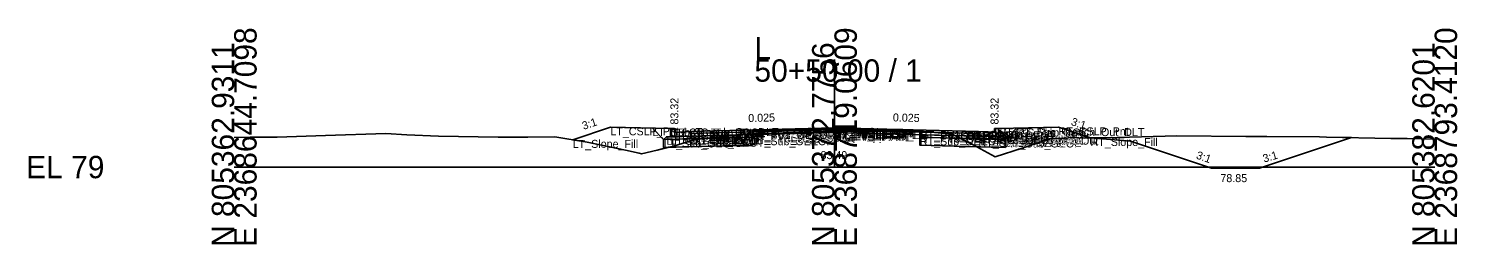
# Model space of a CAD drawing. Extents: x -26 to 8153, y -10 to 9520.
# Drawn here: x 3974.3 to 4152.8, y 7990.3 to 8017.3 of the extents above; entities that cross this region are included whole.
import ezdxf

# ---------------------------------------------------------------- set-up
doc = ezdxf.new("R2010")
doc.units = 0
for name, color, linetype in [('Exist CMT Pavement', 7, 'Continuous'), ('Exist Cross Section Cell', 7, 'Continuous'), ('Exist XS Center Line Elevation Label', 7, 'Continuous'), ('Exist XS Ground Line', 7, 'Continuous'), ('Prop CMT Conc Surface', 7, 'Continuous'), ('Prop CMT Concrete Structures', 7, 'Continuous'), ('Prop CMT Ditch DDE', 7, 'Continuous'), ('Prop CMT Pvmt Course 1', 7, 'Continuous'), ('Prop CMT Pvmt Course 1 CG', 7, 'Continuous'), ('Prop CMT Pvmt Course 1 Wedge', 7, 'Continuous'), ('Prop CMT Pvmt Course 2', 7, 'Continuous'), ('Prop CMT Pvmt Course 2 Wedge', 7, 'Continuous'), ('Prop CMT Pvmt Course 3', 7, 'Continuous'), ('Prop CMT Pvmt Course 3 Wedge', 7, 'Continuous'), ('Prop CMT Pvmt Surface', 7, 'Continuous'), ('Prop CMT Pvmt Wedge Surface 1', 7, 'Continuous'), ('Prop CMT Pvmt Wedge Surface 2', 7, 'Continuous'), ('Prop CMT Pvmt Wedge Surface 3', 7, 'Continuous'), ('Prop CMT Shallow Undercut', 7, 'Continuous'), ('Prop CMT Shallow Undercut Boundary', 7, 'Continuous'), ('Prop CMT Slope Grass', 7, 'Continuous'), ('Prop CMT Subgrade Earthwork', 7, 'Continuous'), ('Prop XS Earthwork Shape', 7, 'Continuous'), ('Prop XS Hydro Elevations', 7, 'Continuous'), ('Prop XS SE Text', 7, 'Continuous'), ('Prop XS Side Slope Text', 7, 'Continuous'), ('Prop XS Subgrade Earthwork', 7, 'Continuous'), ('Scratch_Level_2', 7, 'Continuous'), ('Scratch_Level_6', 7, 'Continuous')]:
    doc.layers.add(name, color=color, linetype=linetype)

msp = doc.modelspace()

# ---------------------------------------------------------------- linework, layer by layer
at = {"layer": 'Exist CMT Pavement'}
for p, q in [((4064.7, 8004.16), (4073.76, 8004.45)), ((4073.76, 8004.45), (4075, 8004.49)), ((4075, 8004.49), (4076.29, 8004.48)), ((4076.29, 8004.48), (4085.67, 8004.49))]:
    msp.add_line(p, q, dxfattribs=at)
at = {"layer": 'Exist Cross Section Cell'}
for p, q in [((4075, 8000), (4075, 8013.48)), ((4000, 8000), (4075, 8000)), ((4075, 8000), (4150, 8000))]:
    msp.add_line(p, q, dxfattribs=at)
at = {"layer": 'Exist XS Ground Line'}
for p, q in [((4000, 8003.7), (4001.99, 8003.73)), ((4001.99, 8003.73), (4005.35, 8003.74)), ((4005.35, 8003.74), (4011.4, 8003.96)), ((4011.4, 8003.96), (4018.96, 8004.19)), ((4018.96, 8004.19), (4021.56, 8004.02)), ((4021.56, 8004.02), (4025.53, 8003.85)), ((4025.53, 8003.85), (4032.99, 8003.72)), ((4032.99, 8003.72), (4035.62, 8003.74)), ((4035.62, 8003.74), (4036.69, 8003.74)), ((4036.69, 8003.74), (4040.07, 8003.78)), ((4040.07, 8003.78), (4044.09, 8003.1)), ((4057.56, 8003.46), (4063.31, 8004.05)), ((4063.31, 8004.05), (4064.7, 8004.16)), ((4064.7, 8004.16), (4073.76, 8004.45)), ((4073.76, 8004.45), (4075, 8004.49)), ((4075, 8004.49), (4076.29, 8004.48)), ((4076.29, 8004.48), (4085.67, 8004.49)), ((4085.67, 8004.49), (4086.63, 8004.39)), ((4086.63, 8004.39), (4089.71, 8004.11)), ((4089.71, 8004.11), (4092.33, 8002.8)), ((4103.13, 8003.55), (4104.52, 8003.7)), ((4104.52, 8003.7), (4106.23, 8003.63)), ((4106.23, 8003.63), (4108.89, 8003.66)), ((4108.89, 8003.66), (4116.32, 8003.88)), ((4116.32, 8003.88), (4117.8, 8003.89)), ((4117.8, 8003.89), (4126.41, 8003.82)), ((4126.41, 8003.82), (4126.71, 8003.81)), ((4126.71, 8003.81), (4129.02, 8003.81)), ((4129.02, 8003.81), (4135.62, 8003.76)), ((4135.62, 8003.76), (4136.49, 8003.75)), ((4136.49, 8003.75), (4144.53, 8003.59)), ((4044.09, 8003.1), (4048.89, 8002.13)), ((4048.89, 8002.13), (4050.59, 8001.74)), ((4050.89, 8001.65), (4052.83, 8002.13)), ((4052.83, 8002.13), (4054.76, 8002.58)), ((4054.76, 8002.58), (4057.56, 8003.46)), ((4092.33, 8002.8), (4095.07, 8001.26)), ((4095.07, 8001.26), (4098.44, 8002.36)), ((4098.44, 8002.36), (4101.98, 8003.56)), ((4101.98, 8003.56), (4103.13, 8003.55)), ((4144.53, 8003.59), (4146.58, 8003.58)), ((4146.58, 8003.58), (4150, 8003.48)), ((4050.59, 8001.74), (4050.89, 8001.65))]:
    msp.add_line(p, q, dxfattribs=at)
at = {"layer": 'Prop CMT Conc Surface'}
for points in [[(4055, 8004.32), (4055, 8004.82), (4054.5, 8004.82)], [(4057, 8004.45), (4055, 8004.32)], [(4093, 8004.45), (4095, 8004.32)], [(4095, 8004.32), (4095, 8004.82), (4095.5, 8004.82)]]:
    msp.add_lwpolyline(points, dxfattribs=at)
at = {"layer": 'Prop CMT Concrete Structures'}
for points in [[(4057, 8004.45), (4055, 8004.32), (4055, 8004.82), (4054.5, 8004.82)], [(4054.5, 8004.82), (4054.5, 8003.81), (4057, 8003.87)], [(4057, 8003.87), (4057, 8004.45)], [(4093, 8004.45), (4095, 8004.32), (4095, 8004.82), (4095.5, 8004.82)], [(4095.5, 8004.82), (4095.5, 8003.81), (4093, 8003.87)], [(4093, 8003.87), (4093, 8004.45)]]:
    msp.add_lwpolyline(points, dxfattribs=at)
at = {"layer": 'Prop CMT Ditch DDE'}
for p, q in [((4112, 8003.22), (4107, 8003.64)), ((4139.61, 8003.69), (4128.1, 7999.85)), ((4122.1, 7999.85), (4112, 8003.22)), ((4122.1, 7999.85), (4128.1, 7999.85))]:
    msp.add_line(p, q, dxfattribs=at)
at = {"layer": 'Prop CMT Pvmt Course 1'}
for points in [[(4075, 8004.9), (4057, 8004.45)], [(4057, 8004.45), (4057, 8004.2)], [(4057, 8004.2), (4064.7, 8004.39)], [(4064.7, 8004.52), (4075, 8004.78)], [(4064.7, 8004.39), (4064.7, 8004.52)], [(4075, 8004.65), (4075, 8004.9)], [(4075, 8004.9), (4093, 8004.45)], [(4075, 8004.65), (4075, 8004.9)], [(4075, 8004.78), (4075, 8004.65), (4075, 8004.65)], [(4085.67, 8004.51), (4075, 8004.78)], [(4075, 8004.78), (4075, 8004.65), (4075, 8004.65)], [(4085.67, 8004.38), (4085.67, 8004.51)], [(4093, 8004.2), (4085.67, 8004.38)], [(4093, 8004.45), (4093, 8004.2)]]:
    msp.add_lwpolyline(points, dxfattribs=at)
at = {"layer": 'Prop CMT Pvmt Course 1 CG'}
for points in [[(4057, 8003.87), (4054, 8003.79), (4053.66, 8003.45)], [(4057, 8003.54), (4057, 8003.87)], [(4093, 8003.87), (4096, 8003.79), (4096.34, 8003.45)], [(4093, 8003.54), (4093, 8003.87)], [(4053.66, 8003.45), (4057, 8003.54)], [(4096.34, 8003.45), (4093, 8003.54)]]:
    msp.add_lwpolyline(points, dxfattribs=at)
at = {"layer": 'Prop CMT Pvmt Course 1 Wedge'}
for points in [[(4075, 8004.78), (4064.7, 8004.52)], [(4075, 8004.78), (4085.67, 8004.51)]]:
    msp.add_lwpolyline(points, dxfattribs=at)
at = {"layer": 'Prop CMT Pvmt Course 2'}
for points in [[(4064.7, 8004.39), (4057, 8004.2)], [(4057, 8004.2), (4057, 8003.87)], [(4057, 8003.87), (4064.7, 8004.06)], [(4064.7, 8004.06), (4064.7, 8004.39)], [(4085.67, 8004.05), (4085.67, 8004.38)], [(4085.67, 8004.38), (4093, 8004.2)], [(4093, 8003.87), (4085.67, 8004.05)], [(4093, 8004.2), (4093, 8003.87)]]:
    msp.add_lwpolyline(points, dxfattribs=at)
at = {"layer": 'Prop CMT Pvmt Course 2 Wedge'}
for points in [[(4075, 8004.65), (4064.7, 8004.39)], [(4075, 8004.65), (4085.67, 8004.38)]]:
    msp.add_lwpolyline(points, dxfattribs=at)
at = {"layer": 'Prop CMT Pvmt Course 3'}
for points in [[(4064.7, 8004.06), (4057, 8003.87)], [(4057, 8003.87), (4057, 8003.54)], [(4057, 8003.54), (4064.7, 8003.73)], [(4064.7, 8003.73), (4064.7, 8004.06)], [(4085.67, 8004.05), (4093, 8003.87)], [(4085.67, 8003.72), (4085.67, 8004.05)], [(4093, 8003.54), (4085.67, 8003.72)], [(4093, 8003.87), (4093, 8003.54)]]:
    msp.add_lwpolyline(points, dxfattribs=at)
at = {"layer": 'Prop CMT Pvmt Course 3 Wedge'}
for points in [[(4075, 8004.32), (4064.7, 8004.06)], [(4075, 8004.32), (4085.67, 8004.05)]]:
    msp.add_lwpolyline(points, dxfattribs=at)
at = {"layer": 'Prop CMT Pvmt Surface'}
for points in [[(4075, 8004.9), (4057, 8004.45)], [(4075, 8004.9), (4093, 8004.45)]]:
    msp.add_lwpolyline(points, dxfattribs=at)
at = {"layer": 'Prop CMT Pvmt Wedge Surface 1'}
for points in [[(4057, 8004.2), (4057, 8004.45)], [(4064.7, 8004.39), (4057, 8004.2)], [(4075, 8004.78), (4064.7, 8004.52)], [(4064.7, 8004.52), (4064.7, 8004.39)], [(4075, 8004.78), (4085.67, 8004.51)], [(4085.67, 8004.51), (4085.67, 8004.38)], [(4085.67, 8004.38), (4093, 8004.2)], [(4093, 8004.2), (4093, 8004.45)]]:
    msp.add_lwpolyline(points, dxfattribs=at)
at = {"layer": 'Prop CMT Pvmt Wedge Surface 2'}
for points in [[(4075, 8004.65), (4057, 8004.2)], [(4057, 8004.2), (4057, 8004.45)], [(4075, 8004.65), (4093, 8004.2)], [(4093, 8004.2), (4093, 8004.45)]]:
    msp.add_lwpolyline(points, dxfattribs=at)
at = {"layer": 'Prop CMT Pvmt Wedge Surface 3'}
for points in [[(4057, 8003.87), (4057, 8004.45)], [(4075, 8004.32), (4057, 8003.87)], [(4075, 8004.32), (4093, 8003.87)], [(4093, 8003.87), (4093, 8004.45)]]:
    msp.add_lwpolyline(points, dxfattribs=at)
at = {"layer": 'Prop CMT Shallow Undercut'}
for points in [[(4057.56, 8003.46), (4058.79, 8003.58), (4064.7, 8003.73), (4064.7, 8002.73), (4054.26, 8002.47), (4054.76, 8002.58)], [(4085.67, 8003.72), (4085.67, 8002.72), (4092.78, 8002.54), (4092.33, 8002.8), (4090.74, 8003.59)]]:
    msp.add_lwpolyline(points, close=True, dxfattribs=at)
at = {"layer": 'Prop CMT Shallow Undercut Boundary'}
for p, q in [((4064.7, 8003.73), (4064.7, 8002.73)), ((4085.67, 8003.72), (4085.67, 8002.72)), ((4053.66, 8003.45), (4053.66, 8002.45)), ((4053.66, 8002.45), (4064.7, 8002.73)), ((4085.67, 8002.72), (4096.34, 8002.45)), ((4096.34, 8003.45), (4096.34, 8002.45))]:
    msp.add_line(p, q, dxfattribs=at)
at = {"layer": 'Prop CMT Slope Grass'}
for points in [[(4054.5, 8004.82), (4047, 8004.97), (4042.3, 8003.4)], [(4095.5, 8004.82), (4103, 8004.97), (4107, 8003.64)]]:
    msp.add_lwpolyline(points, dxfattribs=at)
at = {"layer": 'Prop CMT Subgrade Earthwork'}
for points in [[(4057, 8003.54), (4053.66, 8003.45), (4052.25, 8004.87)], [(4064.7, 8003.73), (4057, 8003.54)], [(4064.7, 8003.73), (4064.71, 8004.16)], [(4085.67, 8003.72), (4085.66, 8004.49)], [(4085.67, 8003.72), (4093, 8003.54)], [(4093, 8003.54), (4096.34, 8003.45), (4097.75, 8004.87)]]:
    msp.add_lwpolyline(points, dxfattribs=at)
at = {"layer": 'Prop XS Earthwork Shape'}
for p, q in [((4108.89, 8003.66), (4107, 8003.64)), ((4107, 8003.64), (4112, 8003.22)), ((4116.32, 8003.88), (4108.89, 8003.66)), ((4117.8, 8003.89), (4116.32, 8003.88)), ((4126.41, 8003.82), (4117.8, 8003.89)), ((4126.71, 8003.81), (4126.41, 8003.82)), ((4129.02, 8003.81), (4126.71, 8003.81)), ((4128.1, 7999.85), (4139.61, 8003.69)), ((4135.62, 8003.76), (4129.02, 8003.81)), ((4136.49, 8003.75), (4135.62, 8003.76)), ((4139.61, 8003.69), (4136.49, 8003.75)), ((4112, 8003.22), (4122.1, 7999.85)), ((4122.1, 7999.85), (4128.1, 7999.85))]:
    msp.add_line(p, q, dxfattribs=at)
for points in [[(4052.83, 8002.13), (4054.26, 8002.47), (4053.66, 8002.45), (4053.66, 8003.45), (4052.25, 8004.87), (4047, 8004.97), (4042.3, 8003.4), (4044.09, 8003.1), (4048.89, 8002.13), (4050.59, 8001.74), (4050.89, 8001.65)], [(4054.76, 8002.58), (4057.56, 8003.46), (4058.79, 8003.58), (4064.7, 8003.73), (4064.7, 8002.73), (4054.26, 8002.47)], [(4063.31, 8004.05), (4064.7, 8004.16), (4064.71, 8004.16), (4064.7, 8003.73), (4058.79, 8003.58)], [(4086.63, 8004.39), (4089.71, 8004.11), (4090.74, 8003.59), (4085.67, 8003.72), (4085.66, 8004.49), (4085.67, 8004.49)], [(4092.33, 8002.8), (4092.78, 8002.54), (4085.67, 8002.72), (4085.67, 8003.72), (4090.74, 8003.59)], [(4098.44, 8002.36), (4101.98, 8003.56), (4103.13, 8003.55), (4104.52, 8003.7), (4106.23, 8003.63), (4107, 8003.64), (4103, 8004.97), (4097.75, 8004.87), (4096.34, 8003.45), (4096.34, 8002.45), (4092.78, 8002.54), (4095.07, 8001.26)], [(4054.76, 8002.58), (4057.56, 8003.46), (4058.79, 8003.58), (4057, 8003.54), (4053.66, 8003.45), (4053.66, 8002.45), (4054.26, 8002.47)], [(4093, 8003.54), (4096.34, 8003.45), (4096.34, 8002.45), (4092.78, 8002.54), (4092.33, 8002.8), (4090.74, 8003.59)]]:
    msp.add_lwpolyline(points, close=True, dxfattribs=at)
msp.add_lwpolyline([(4107, 8003.64), (4107, 8003.64)], dxfattribs=at)
at = {"layer": 'Prop XS Subgrade Earthwork'}
for p, q in [((4053.66, 8003.45), (4064.7, 8003.73)), ((4096.34, 8003.45), (4085.67, 8003.72))]:
    msp.add_line(p, q, dxfattribs=at)
at = {"layer": 'Scratch_Level_6'}
for points in [[(4057.56, 8003.46), (4058.79, 8003.58), (4064.7, 8003.73), (4064.7, 8002.73), (4054.26, 8002.47), (4054.76, 8002.58)], [(4085.67, 8003.72), (4085.67, 8002.72), (4092.78, 8002.54), (4092.33, 8002.8), (4090.74, 8003.59)]]:
    msp.add_lwpolyline(points, close=True, dxfattribs=at)

# ---------------------------------------------------------------- texts
at = {"layer": 'Exist Cross Section Cell'}
for s, p in [('E 2368644.7098', (4002.8, 7990)), ('E 2368719.0609', (4077.8, 7990)), ('E 2368793.4120', (4152.8, 7990)), ('N 805362.9311', (4000, 7990)), ('N 805372.7756', (4075, 7990)), ('N 805382.6201', (4150, 7990))]:
    msp.add_text(s, height=2.8, rotation=90, dxfattribs=at).set_placement(p)
for s, p in [('L', (4065, 8013.48)), ('50+50.00 / 1', (4065, 8010.68)), ('EL 79', (3974, 7998.6))]:
    msp.add_text(s, height=2.8, dxfattribs=at).set_placement(p)
at = {"layer": 'Exist XS Center Line Elevation Label'}
msp.add_text('83.49', height=1, dxfattribs=at).set_placement((4073.26, 8000.99))
at = {"layer": 'Prop XS Hydro Elevations'}
for p in [(4055.5, 8005.32), (4095.5, 8005.32)]:
    msp.add_text('83.32', height=1, rotation=90, dxfattribs=at).set_placement(p)
at = {"layer": 'Prop XS SE Text'}
for rotation, p in [(1.4321, (4064.24, 8005.63)), (358.5679, (4082.29, 8005.72))]:
    msp.add_text('0.025', height=1, rotation=rotation, dxfattribs=at).set_placement(p)
at = {"layer": 'Prop XS Side Slope Text'}
for rotation, p in [(18.4349, (4043.66, 8004.65)), (341.5651, (4104.48, 8005.27)), (340.5375, (4120.11, 8001.09)), (16.5748, (4128.69, 8000.55))]:
    msp.add_text('3:1', height=1, rotation=rotation, dxfattribs=at).set_placement(p)
msp.add_text('78.85', height=1, dxfattribs=at).set_placement((4123.22, 7998.11))
at = {"layer": 'Scratch_Level_2'}
for s, p in [('LT_CSLP_Pnt', (4047, 8003.97)), ('LT_Sub_Trench_Out_DLT', (4052.25, 8003.87)), ('LT_CG1_Shelf_Out', (4054, 8002.79)), ('LT_CG_Top_BOC', (4054.5, 8003.82)), ('LT_CG_Bot_BOC', (4054.5, 8002.81)), ('LT_CG_Top_Face', (4055, 8003.82)), ('LT_CG_Top_Gut', (4055, 8003.32)), ('LT_PV1_OEOT', (4057, 8003.45)), ('LT_PV2_OEOT', (4057, 8003.2)), ('LT_PV3_OEOT', (4057, 8002.87)), ('LT_CG_Bot_IE', (4057, 8002.87)), ('LT_PV1_OEEOP', (4064.7, 8003.52)), ('LT_PV2_OEEOP', (4064.7, 8003.39)), ('LT_PV_OEEOP_EG', (4064.7, 8003.16)), ('LT_PV3_OEEOP', (4064.7, 8003.06)), ('LT_Sub_OEEOP', (4064.7, 8002.73)), ('LT_PV_Sub_Tie_Out', (4064.71, 8003.16)), ('PV1_PGL', (4075, 8003.9)), ('RT_PV1_IEEOP', (4075, 8003.78)), ('LT_PV1_IEEOP', (4075, 8003.78)), ('RT_PV2_IEEOP', (4075, 8003.65)), ('LT_PV2_IEEOP', (4075, 8003.65)), ('PV2_PGL', (4075, 8003.65)), ('RT_PV_IEEOP_EG', (4075, 8003.49)), ('LT_PV_IEEOP_EG', (4075, 8003.49)), ('RT_PV3_IEEOP', (4075, 8003.32)), ('LT_PV3_IEEOP', (4075, 8003.32)), ('RT_PV_Sub_Tie_Out', (4085.66, 8003.49)), ('RT_PV1_OEEOP', (4085.67, 8003.51)), ('RT_PV_OEEOP_EG', (4085.67, 8003.49)), ('RT_PV2_OEEOP', (4085.67, 8003.38)), ('RT_PV3_OEEOP', (4085.67, 8003.05)), ('RT_Sub_OEEOP', (4085.67, 8002.72)), ('RT_PV1_OEOT', (4093, 8003.45)), ('RT_PV2_OEOT', (4093, 8003.2)), ('RT_PV3_OEOT', (4093, 8002.87)), ('RT_CG_Bot_IE', (4093, 8002.87)), ('RT_CG_Top_Face', (4095, 8003.82)), ('RT_CG_Top_Gut', (4095, 8003.32)), ('RT_CG_Top_BOC', (4095.5, 8003.82)), ('RT_CG_Bot_BOC', (4095.5, 8002.81)), ('RT_CG1_Shelf_Out', (4096, 8002.79)), ('RT_Sub_Trench_Out_DLT', (4097.75, 8003.87)), ('RT_CSLP_Pnt', (4103, 8003.97)), ('RT_Slope_Fill', (4107, 8002.64)), ('LT_Slope_Fill', (4042.3, 8002.4)), ('LT_Sub_OEOP', (4053.66, 8002.45)), ('LT_Sub_OEOT', (4057, 8002.54)), ('RT_Sub_OEOT', (4093, 8002.54)), ('RT_Sub_OEOP', (4096.34, 8002.45))]:
    msp.add_text(s, height=1, dxfattribs=at).set_placement(p)

doc.saveas('drawing.dxf')
